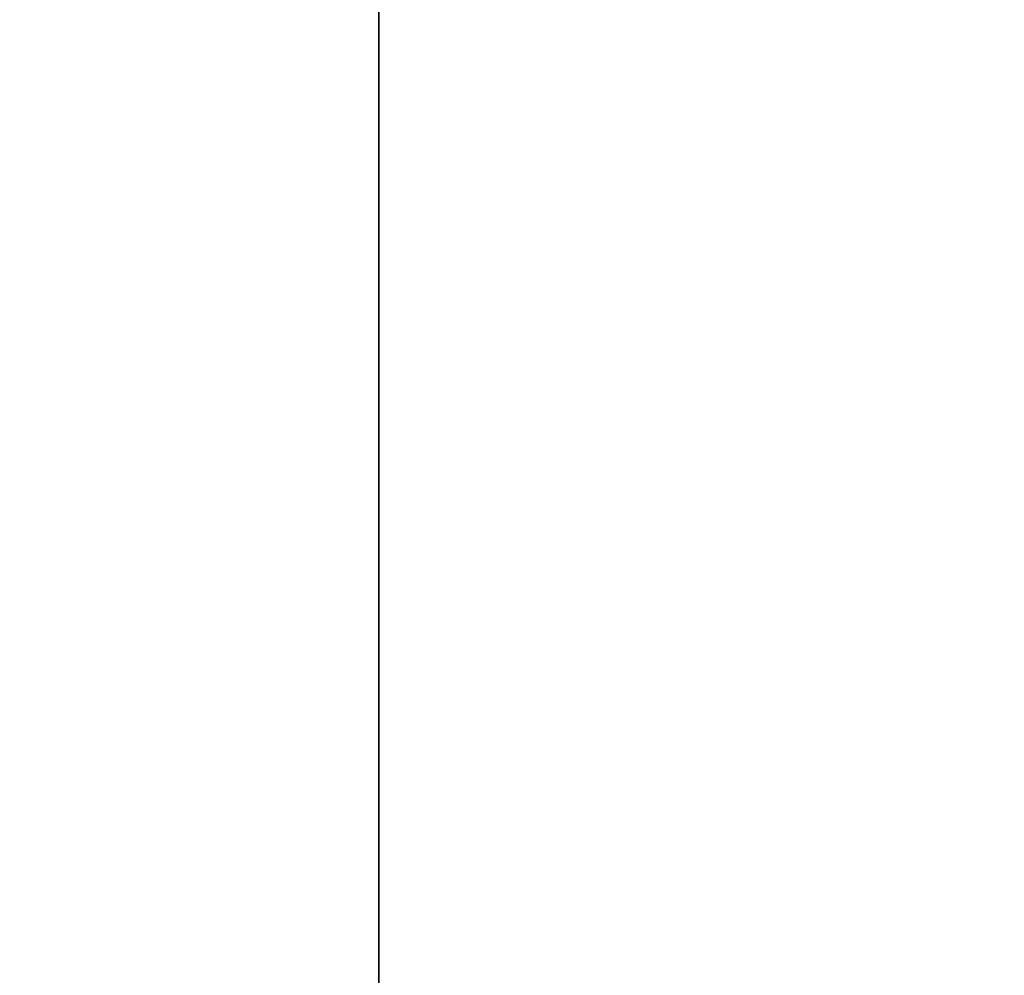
# Model space of a CAD drawing. Header units: millimetres. Extents: x -493 to 6693, y -115 to 145.
# Tile 632 of 656: x 1884 to 1907, y -5 to 17. Entities that reach past the tile are written whole.
import ezdxf

# ---------------------------------------------------------------- set-up
doc = ezdxf.new("R2010")
doc.units = ezdxf.units.MM
doc.layers.add('151', color=7, linetype='Continuous', true_color=0xffffff)

# ---------------------------------------------------------------- blocks, each defined once
blk = doc.blocks.new('UG_SURFACE_002')
at = {"layer": '151', "color": 252, "linetype": 'Continuous', "lineweight": 35}
for points in [[(2042.5, -15, 2200.25), (2042.5, 135, 2200.25), (957.5, 135, 2200.25), (957.5, -15, 2200.25)], [(1107.5, -15, 2050.25), (1107.5, 135, 2050.25), (1892.5, 135, 2050.25), (1892.5, -15, 2050.25)], [(1892.5, -15, -7.75), (1892.5, 135, -7.75), (2042.5, 135, -7.75), (2042.5, -15, -7.75)], [(1892.5, -15, 2050.25), (1892.5, 135, 2050.25), (1892.5, 135, -7.75), (1892.5, -15, -7.75)]]:
    blk.add_3dface(points, dxfattribs=at)

msp = doc.modelspace()

# ---------------------------------------------------------------- linework, layer by layer
at = {"layer": '151', "color": 253, "linetype": 'Continuous', "lineweight": -3}
for p, q in [((1892.5, -15, 2050.25), (1892.5, 135, 2050.25)), ((1892.5, 135, -7.75), (1892.5, -15, -7.75))]:
    msp.add_line(p, q, dxfattribs=at)

# ---------------------------------------------------------------- block references
msp.add_blockref('UG_SURFACE_002', (0, 0), dxfattribs=at)

doc.saveas('drawing.dxf')
